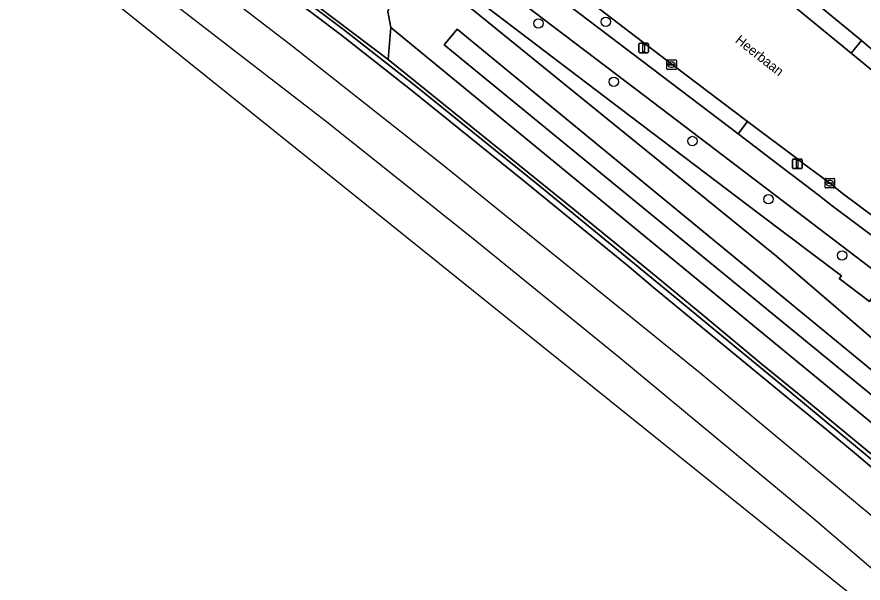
# Model space of a CAD drawing. Extents: x 162989 to 165008, y 383432 to 384338.
# Drawn here: x 164326.4 to 164414.3, y 383502.7 to 383561.6 of the extents above; entities that cross this region are included whole.
import ezdxf

# ---------------------------------------------------------------- set-up
doc = ezdxf.new("R2010")
doc.units = 0
for name, color, linetype in [('IMGEO_Boom', 7, 'Continuous'), ('IMGEO_Fietspad_open', 7, 'Continuous'), ('IMGEO_Geluidsscherm', 7, 'Continuous'), ('IMGEO_Groenvoorziening', 7, 'Continuous'), ('IMGEO_Kolk', 7, 'Continuous'), ('IMGEO_Lichtmast', 7, 'Continuous'), ('IMGEO_Oever', 7, 'Continuous'), ('IMGEO_Openbare_ruimte_label', 7, 'Continuous'), ('IMGEO_Rijbaan_lokaal_open', 7, 'Continuous'), ('IMGEO_Spoor', 7, 'Continuous'), ('IMGEO_Spoorbaan_halfverhard', 7, 'Continuous'), ('IMGEO_Terreindeel_gesloten', 7, 'Continuous'), ('IMGEO_Voetpad_open', 7, 'Continuous'), ('IMGEO_Waterloop', 7, 'Continuous')]:
    doc.layers.add(name, color=color, linetype=linetype)

msp = doc.modelspace()

# ---------------------------------------------------------------- linework, layer by layer
at = {"layer": 'IMGEO_Boom'}
for centre in [(164380.54, 383560.902), (164387.535, 383561.078), (164388.375, 383554.838), (164396.552, 383548.683), (164404.45, 383542.632), (164412.096, 383536.785)]:
    msp.add_circle(centre, 0.489, dxfattribs=at)
at = {"layer": 'IMGEO_Fietspad_open'}
for points in [[(164320.149, 383636.549), (164338.569, 383621.368), (164355.855, 383607.134), (164360.495, 383603.371), (164385.072, 383583.018), (164402.919, 383568.352), (164414.101, 383559.114), (164416.06, 383557.479), (164422.791, 383551.963)], [(164411.074, 383541.934), (164409.596, 383543.086), (164406.964, 383545.104), (164406.607, 383545.373), (164401.287, 383549.419), (164393.41, 383555.41), (164374.817, 383569.55), (164314.079, 383615.765), (164300.189, 383626.664), (164288.693, 383635.684)], [(164286.157, 383634.226), (164312.41, 383613.58), (164373.773, 383566.91), (164391.676, 383553.293), (164404.399, 383543.617), (164418.065, 383533.234), (164419.708, 383535.396), (164416.416, 383537.952), (164411.074, 383541.934)]]:
    msp.add_lwpolyline(points, dxfattribs=at)
at = {"layer": 'IMGEO_Geluidsscherm'}
msp.add_lwpolyline([(164316.111, 383594.57), (164331.946, 383582.303), (164335.936, 383579.321), (164343.994, 383573.187), (164355.759, 383564.117), (164364.915, 383557.15), (164384.337, 383541.486), (164392.199, 383535.083), (164397.741, 383530.511), (164403.749, 383525.486), (164407.628, 383522.347), (164415.357, 383515.967), (164435.487, 383498.542), (164443.079, 383491.935), (164461.775, 383475.437), (164465.453, 383472.088), (164473.455, 383464.599), (164479.39, 383459.172)], dxfattribs=at)
at = {"layer": 'IMGEO_Groenvoorziening'}
msp.add_lwpolyline([(164347.794, 383592.214), (164331.402, 383604.67), (164315.062, 383617.112), (164301.117, 383627.908), (164300.189, 383626.664), (164314.079, 383615.765), (164374.817, 383569.55), (164393.41, 383555.41), (164401.287, 383549.419), (164402.275, 383550.72), (164394.424, 383556.639), (164378.9, 383568.535), (164375.743, 383570.87), (164362.52, 383580.949)], close=True, dxfattribs=at)
for points in [[(164316.111, 383594.57), (164331.946, 383582.303), (164335.936, 383579.321), (164343.994, 383573.187), (164355.759, 383564.117), (164364.915, 383557.15), (164365.206, 383560.486), (164364.898, 383562.149), (164365.329, 383563.443), (164366.5, 383564.675), (164367.116, 383565.537), (164368.225, 383565.66), (164370.395, 383564.896), (164364.307, 383569.617), (164364.652, 383567.664), (164362.191, 383565.077), (164360.172, 383563.942), (164357.901, 383564.825), (164332.791, 383583.689), (164288.374, 383616.371)], [(164440.939, 383512.639), (164424.141, 383525.442), (164415.162, 383532.308), (164414.952, 383532.013), (164411.803, 383534.383), (164412.029, 383534.661), (164403.488, 383541.1), (164390.052, 383551.309), (164371.578, 383565.346), (164310.839, 383611.565)], [(164309.823, 383610.532), (164342.996, 383586.146), (164364.307, 383569.617), (164370.395, 383564.896), (164373.911, 383562.169), (164388.951, 383549.965), (164405.312, 383536.689), (164436.207, 383510.158)], [(164433.954, 383503.936), (164365.206, 383560.486), (164364.915, 383557.15), (164384.337, 383541.486), (164392.199, 383535.083), (164397.741, 383530.511), (164403.749, 383525.486), (164407.628, 383522.347), (164415.357, 383515.967)], [(164416.06, 383557.479), (164414.101, 383559.114), (164413.026, 383557.813), (164414.983, 383556.218), (164421.541, 383550.787), (164421.715, 383550.649), (164421.813, 383550.569)]]:
    msp.add_lwpolyline(points, dxfattribs=at)
at = {"layer": 'IMGEO_Kolk'}
for p, q in [((164393.874, 383556.193), (164393.874, 383557.045)), ((164393.949, 383557.119), (164394.801, 383557.119)), ((164394.133, 383556.613), (164394.133, 383556.625)), ((164394.571, 383556.576), (164394.173, 383556.576)), ((164394.176, 383556.662), (164394.574, 383556.662)), ((164394.362, 383556.899), (164394.387, 383556.899)), ((164394.617, 383556.625), (164394.617, 383556.613)), ((164394.875, 383557.045), (164394.875, 383556.193)), ((164394.801, 383556.119), (164393.949, 383556.119)), ((164394.385, 383556.339), (164394.36, 383556.339)), ((164410.324, 383543.874), (164410.324, 383544.726)), ((164410.399, 383544.8), (164411.251, 383544.8)), ((164410.583, 383544.294), (164410.583, 383544.306)), ((164411.021, 383544.257), (164410.623, 383544.257)), ((164410.626, 383544.343), (164411.024, 383544.343)), ((164410.812, 383544.58), (164410.837, 383544.58)), ((164411.067, 383544.306), (164411.067, 383544.294)), ((164411.325, 383544.726), (164411.325, 383543.874)), ((164411.251, 383543.8), (164410.399, 383543.8)), ((164410.835, 383544.02), (164410.81, 383544.02))]:
    msp.add_line(p, q, dxfattribs=at)
for points in [[(164393.874, 383556.193), (164393.874, 383557.045)], [(164393.949, 383557.119), (164394.801, 383557.119)], [(164394.875, 383557.045), (164394.875, 383556.193)], [(164394.801, 383556.119), (164393.949, 383556.119)], [(164410.324, 383543.874), (164410.324, 383544.726)], [(164410.399, 383544.8), (164411.251, 383544.8)], [(164411.325, 383544.726), (164411.325, 383543.874)], [(164411.251, 383543.8), (164410.399, 383543.8)]]:
    msp.add_lwpolyline(points, dxfattribs=at)
for centre, radius, start, end in [((164393.951, 383557.043), 0.0765, 91.55205, 178.44795), ((164393.951, 383557.043), 0.0765, 91.55205, 178.44795), ((164394.173, 383556.622), 0.0403, 85.87752, 175.75265), ((164394.17, 383556.612), 0.0366, 178.93798, 274.71019), ((164394.574, 383556.619), 0.043, 264.86636, 352.45326), ((164394.578, 383556.624), 0.0386, 1.73085, 96.63898), ((164394.799, 383557.043), 0.0765, 1.55205, 88.44795), ((164394.799, 383557.043), 0.0765, 1.55205, 88.44795), ((164393.951, 383556.195), 0.0765, 181.55205, 268.44795), ((164393.951, 383556.195), 0.0765, 181.55205, 268.44795), ((164394.799, 383556.195), 0.0765, 271.55205, 358.44795), ((164394.799, 383556.195), 0.0765, 271.55205, 358.44795), ((164410.401, 383544.724), 0.0765, 91.55205, 178.44795), ((164410.401, 383544.724), 0.0765, 91.55205, 178.44795), ((164410.623, 383544.303), 0.0403, 85.87752, 175.75265), ((164410.62, 383544.293), 0.0366, 178.93798, 274.71019), ((164411.024, 383544.3), 0.043, 264.86636, 352.45326), ((164411.028, 383544.305), 0.0386, 1.73085, 96.63898), ((164411.249, 383544.724), 0.0765, 1.55205, 88.44795), ((164411.249, 383544.724), 0.0765, 1.55205, 88.44795), ((164410.401, 383543.876), 0.0765, 181.55205, 268.44795), ((164410.401, 383543.876), 0.0765, 181.55205, 268.44795), ((164411.249, 383543.876), 0.0765, 271.55205, 358.44795), ((164411.249, 383543.876), 0.0765, 271.55205, 358.44795)]:
    msp.add_arc(centre, radius, start, end, dxfattribs=at)
for centre, major_axis, ratio, start_param, end_param in [((164394.361, 383556.619), (-0.387, 0.002), 0.722429, 4.712389, 7.853982), ((164394.386, 383556.619), (-0.39, 0.002), 0.717154, 1.570796, 4.712389), ((164410.811, 383544.3), (-0.387, 0.002), 0.722429, 4.712389, 7.853982), ((164410.836, 383544.3), (-0.39, 0.002), 0.717154, 1.570796, 4.712389)]:
    msp.add_ellipse(centre, major_axis=major_axis, ratio=ratio, start_param=start_param, end_param=end_param, dxfattribs=at)
at = {"layer": 'IMGEO_Lichtmast'}
for p, q in [((164390.98, 383557.937), (164390.98, 383558.737)), ((164390.98, 383558.737), (164390.98, 383557.937)), ((164391.08, 383558.837), (164391.87, 383558.837)), ((164391.87, 383558.837), (164391.08, 383558.837)), ((164391.97, 383558.737), (164391.97, 383557.937)), ((164391.97, 383557.937), (164391.97, 383558.737)), ((164391.87, 383557.837), (164391.08, 383557.837)), ((164391.08, 383557.837), (164391.87, 383557.837)), ((164407.043, 383546.809), (164407.833, 383546.809)), ((164407.833, 383546.809), (164407.043, 383546.809)), ((164406.943, 383545.909), (164406.943, 383546.709)), ((164406.943, 383546.709), (164406.943, 383545.909)), ((164407.933, 383546.709), (164407.933, 383545.909)), ((164407.933, 383545.909), (164407.933, 383546.709)), ((164407.833, 383545.809), (164407.043, 383545.809)), ((164407.043, 383545.809), (164407.833, 383545.809))]:
    msp.add_line(p, q, dxfattribs=at)
for points in [[(164391.4, 383558.712), (164391.55, 383558.712), (164391.55, 383557.962), (164391.4, 383557.962), (164391.4, 383558.712)], [(164407.363, 383546.684), (164407.513, 383546.684), (164407.513, 383545.934), (164407.363, 383545.934), (164407.363, 383546.684)]]:
    msp.add_lwpolyline(points, dxfattribs=at)
for centre, start, end in [((164391.08, 383558.737), 90, 180), ((164391.08, 383558.737), 90, 180), ((164391.87, 383558.737), 0, 90), ((164391.87, 383558.737), 360, 90), ((164391.08, 383557.937), 180, 270), ((164391.08, 383557.937), 180, 270), ((164391.87, 383557.937), 270, 0), ((164391.87, 383557.937), 270, 0), ((164407.043, 383546.709), 90, 180), ((164407.043, 383546.709), 90, 180), ((164407.833, 383546.709), 0, 90), ((164407.833, 383546.709), 360, 90), ((164407.043, 383545.909), 180, 270), ((164407.043, 383545.909), 180, 270), ((164407.833, 383545.909), 270, 0), ((164407.833, 383545.909), 270, 0)]:
    msp.add_arc(centre, 0.1, start, end, dxfattribs=at)
at = {"layer": 'IMGEO_Oever'}
for points in [[(164438.635, 383506.276), (164438.62, 383506.939), (164438.332, 383508.125), (164436.207, 383510.158), (164405.312, 383536.689), (164388.951, 383549.965), (164373.911, 383562.169), (164370.395, 383564.896), (164368.225, 383565.66), (164367.116, 383565.537), (164366.5, 383564.675), (164365.329, 383563.443), (164364.898, 383562.149), (164365.206, 383560.486), (164433.954, 383503.936), (164435.124, 383503.443), (164436.294, 383503.443), (164437.157, 383504.059)], [(164370.749, 383558.688), (164372.111, 383560.305), (164435.515, 383508.135), (164434.324, 383506.603)]]:
    msp.add_lwpolyline(points, close=True, dxfattribs=at)
at = {"layer": 'IMGEO_Rijbaan_lokaal_open'}
for points in [[(164297.219, 383631.26), (164298.658, 383629.895), (164300.413, 383628.453), (164301.117, 383627.908), (164315.062, 383617.112), (164331.402, 383604.67), (164347.794, 383592.214), (164362.52, 383580.949), (164375.743, 383570.87), (164378.9, 383568.535), (164394.424, 383556.639), (164402.275, 383550.72), (164407.634, 383546.68), (164408.032, 383546.385), (164410.664, 383544.437), (164412.117, 383543.256), (164417.401, 383539.307), (164420.749, 383536.751), (164423.118, 383534.985), (164423.94, 383534.305), (164426.305, 383532.488), (164429.426, 383530.035), (164443.367, 383519.418)], [(164441.129, 383534.933), (164421.813, 383550.569), (164421.715, 383550.649), (164421.541, 383550.787), (164414.983, 383556.218), (164413.026, 383557.813), (164404.954, 383564.476), (164401.849, 383567.056), (164389.87, 383576.898)]]:
    msp.add_lwpolyline(points, dxfattribs=at)
at = {"layer": 'IMGEO_Spoor'}
for points in [[(164311.432, 383591.528), (164331.147, 383576.863), (164354.951, 383558.568), (164370.727, 383546.154), (164397.339, 383524.6), (164417.837, 383507.536), (164445.76, 383483.178), (164473.788, 383457.948), (164497.162, 383435.764)], [(164317.029, 383582.491), (164327.919, 383574.304), (164337.021, 383567.345), (164358.369, 383550.81), (164373.755, 383538.549), (164388.885, 383526.249), (164409.075, 383509.519), (164433.956, 383488.178), (164457.628, 383467.129), (164464.884, 383460.582), (164481.014, 383445.749), (164494.451, 383432.998)]]:
    msp.add_lwpolyline(points, dxfattribs=at)
at = {"layer": 'IMGEO_Spoorbaan_halfverhard'}
for points in [[(164415.357, 383515.967), (164407.628, 383522.347), (164403.749, 383525.486), (164397.741, 383530.511), (164392.199, 383535.083), (164384.337, 383541.486), (164364.915, 383557.15), (164355.759, 383564.117), (164343.994, 383573.187), (164335.936, 383579.321), (164331.946, 383582.303), (164316.111, 383594.57)], [(164319.959, 383591.088), (164331.496, 383582.166), (164341.658, 383574.462), (164357.368, 383562.465), (164360.277, 383560.266), (164367.625, 383554.526), (164373.728, 383549.597), (164380.676, 383543.981), (164393.218, 383533.689), (164400.365, 383527.815), (164406.759, 383522.559), (164416.527, 383514.444)], [(164417.669, 383512.649), (164413.609, 383516.099), (164410.51, 383518.662), (164406.196, 383522.21), (164402.64, 383525.124), (164397.012, 383529.758), (164392.495, 383533.458), (164389.962, 383535.594), (164379.052, 383544.508), (164373.351, 383549.13), (164367.26, 383554.049), (164359.924, 383559.78), (164357.006, 383561.986), (164355.731, 383562.953), (164341.421, 383573.847), (164333.471, 383579.851), (164331.129, 383581.691), (164319.599, 383590.609)], [(164322.031, 383574.014), (164329.28, 383568.893), (164364.966, 383540.209), (164453.48, 383469.063)]]:
    msp.add_lwpolyline(points, dxfattribs=at)
at = {"layer": 'IMGEO_Terreindeel_gesloten'}
for points in [[(164416.527, 383514.444), (164406.759, 383522.559), (164400.365, 383527.815), (164393.218, 383533.689), (164380.676, 383543.981), (164373.728, 383549.597), (164367.625, 383554.526), (164360.277, 383560.266), (164357.368, 383562.465), (164341.658, 383574.462), (164331.496, 383582.166), (164319.959, 383591.088)], [(164319.599, 383590.609), (164331.129, 383581.691), (164333.471, 383579.851), (164341.421, 383573.847), (164355.731, 383562.953), (164357.006, 383561.986), (164359.924, 383559.78), (164367.26, 383554.049), (164373.351, 383549.13), (164379.052, 383544.508), (164389.962, 383535.594), (164392.495, 383533.458), (164397.012, 383529.758), (164402.64, 383525.124), (164406.196, 383522.21), (164410.51, 383518.662), (164413.609, 383516.099), (164417.669, 383512.649)]]:
    msp.add_lwpolyline(points, dxfattribs=at)
at = {"layer": 'IMGEO_Voetpad_open'}
for points in [[(164444.662, 383513.062), (164425.545, 383527.551), (164418.065, 383533.234), (164404.399, 383543.617), (164391.676, 383553.293), (164373.773, 383566.91), (164312.41, 383613.58), (164286.157, 383634.226)], [(164284.221, 383632.534), (164310.839, 383611.565), (164371.578, 383565.346), (164390.052, 383551.309), (164403.488, 383541.1), (164412.029, 383534.661), (164411.803, 383534.383), (164414.952, 383532.013), (164415.162, 383532.308), (164424.141, 383525.442), (164440.939, 383512.639)]]:
    msp.add_lwpolyline(points, dxfattribs=at)
for points in [[(164402.919, 383568.352), (164401.849, 383567.056), (164404.954, 383564.476), (164413.026, 383557.813), (164414.101, 383559.114)], [(164412.117, 383543.256), (164410.664, 383544.437), (164408.032, 383546.385), (164407.634, 383546.68), (164402.275, 383550.72), (164401.287, 383549.419), (164406.607, 383545.373), (164406.964, 383545.104), (164409.596, 383543.086), (164411.074, 383541.934), (164416.416, 383537.952), (164417.401, 383539.307)]]:
    msp.add_lwpolyline(points, close=True, dxfattribs=at)
at = {"layer": 'IMGEO_Waterloop'}
msp.add_lwpolyline([(164370.749, 383558.688), (164434.324, 383506.603), (164435.515, 383508.135), (164372.111, 383560.305)], close=True, dxfattribs=at)

# ---------------------------------------------------------------- texts
at = {"layer": 'IMGEO_Openbare_ruimte_label'}
msp.add_text('Heerbaan', height=1, rotation=321.74298, dxfattribs=at).set_placement((164400.914, 383559))

doc.saveas('drawing.dxf')
